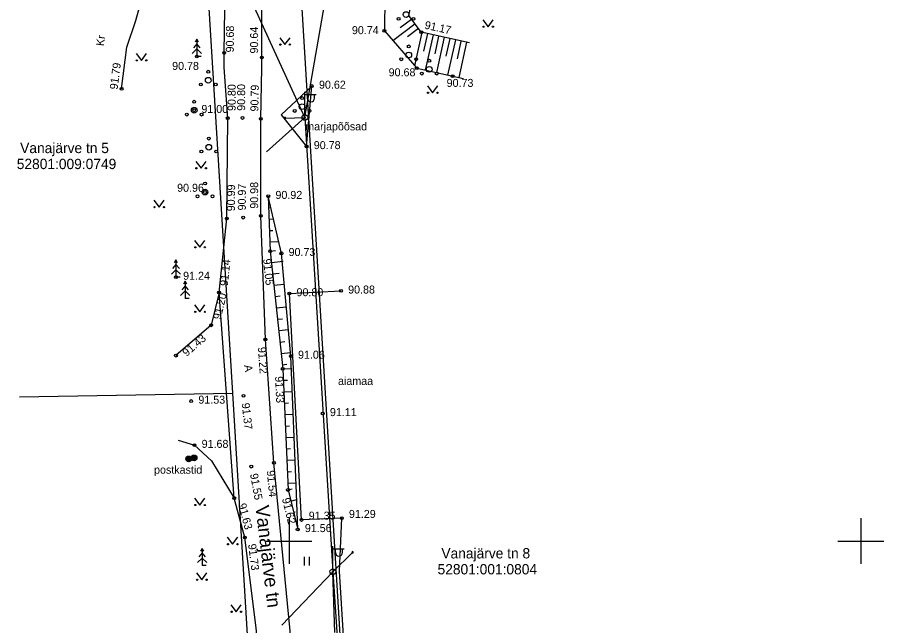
# Model space of a CAD drawing. Extents: x 648748 to 649126, y 6457789 to 6458252.
# Drawn here: x 648926.2 to 649002, y 6457892.6 to 6457945.8 of the extents above; entities that cross this region are included whole.
import ezdxf

# ---------------------------------------------------------------- set-up
doc = ezdxf.new("R2010")
doc.units = 0
for name, color, linetype in [('HALJASTUS', 7, 'Continuous'), ('KORGUS-EH2000', 7, 'Continuous'), ('MPOHULIIN', 7, 'Continuous'), ('PIIR', 7, 'Continuous'), ('POST', 7, 'Continuous'), ('PUU', 7, 'Continuous'), ('RAJATIS', 7, 'Continuous'), ('RELJEEF', 7, 'Continuous'), ('TEE', 7, 'Continuous'), ('VORK', 7, 'Continuous')]:
    doc.layers.add(name, color=color, linetype=linetype)

msp = doc.modelspace()

# ---------------------------------------------------------------- linework, layer by layer
at = {"layer": 'HALJASTUS'}
for p, q in [((648966.94, 6457945.596), (648967.404, 6457944.99)), ((648967.404, 6457944.99), (648967.849, 6457945.596)), ((648949.182, 6457944.028), (648949.646, 6457943.422)), ((648949.646, 6457943.422), (648950.091, 6457944.028)), ((648936.627, 6457942.652), (648937.09, 6457942.045)), ((648937.09, 6457942.045), (648937.536, 6457942.652)), ((648962.096, 6457939.82), (648962.559, 6457939.213)), ((648962.559, 6457939.213), (648963.005, 6457939.82)), ((648941.839, 6457933.21), (648942.303, 6457932.604)), ((648942.303, 6457932.604), (648942.748, 6457933.21)), ((648938.173, 6457929.804), (648938.637, 6457929.198)), ((648938.637, 6457929.198), (648939.082, 6457929.804)), ((648941.742, 6457926.297), (648942.206, 6457925.69)), ((648942.206, 6457925.69), (648942.651, 6457926.297)), ((648941.742, 6457920.656), (648942.206, 6457920.05)), ((648942.206, 6457920.05), (648942.651, 6457920.656)), ((648941.742, 6457903.756), (648942.206, 6457903.15)), ((648942.206, 6457903.15), (648942.651, 6457903.756)), ((648944.603, 6457900.326), (648945.066, 6457899.72)), ((648945.066, 6457899.72), (648945.512, 6457900.326)), ((648951.314, 6457898.611), (648951.314, 6457897.85)), ((648951.769, 6457898.611), (648951.769, 6457897.85)), ((648941.903, 6457897.222), (648942.366, 6457896.616)), ((648942.366, 6457896.616), (648942.812, 6457897.222)), ((648944.916, 6457894.421), (648945.379, 6457893.815)), ((648945.379, 6457893.815), (648945.825, 6457894.421))]:
    msp.add_line(p, q, dxfattribs=at)
for points in [[(648951.994, 6457939.797), (648949.319, 6457937.279), (648951.537, 6457934.514), (648951.994, 6457939.797)], [(648954.612, 6457901.996), (648951.096, 6457901.846), (648950.029, 6457921.647), (648954.542, 6457921.88)], [(648959.157, 6457813.907), (648957.16, 6457853.059), (648954.425, 6457897.359), (648954.612, 6457901.996)]]:
    msp.add_lwpolyline(points, dxfattribs=at)
for centre in [(648967.003, 6457944.99), (648967.832, 6457944.99), (648949.245, 6457943.422), (648950.074, 6457943.422), (648936.689, 6457942.045), (648937.518, 6457942.045), (648962.158, 6457939.213), (648962.987, 6457939.213), (648941.902, 6457932.604), (648942.731, 6457932.604), (648938.236, 6457929.198), (648939.065, 6457929.198), (648941.805, 6457925.69), (648942.634, 6457925.69), (648941.805, 6457920.05), (648942.634, 6457920.05), (648941.805, 6457903.15), (648942.634, 6457903.15), (648944.665, 6457899.72), (648945.494, 6457899.72), (648941.965, 6457896.616), (648942.794, 6457896.616), (648944.978, 6457893.815), (648945.807, 6457893.815)]:
    msp.add_circle(centre, 0.055, dxfattribs=at)
at = {"layer": 'KORGUS-EH2000'}
for centre in [(648958.342, 6457944.635), (648961.565, 6457944.51), (648941.943, 6457942.393), (648944.322, 6457942.691), (648947.62, 6457942.286), (648961.168, 6457941.363), (648964.305, 6457940.662), (648935.36, 6457939.564), (648951.994, 6457939.797), (648941.709, 6457937.676), (648944.635, 6457936.989), (648945.929, 6457937.005), (648947.533, 6457936.934), (648951.537, 6457934.514), (648942.652, 6457930.526), (648948.185, 6457930.158), (648944.563, 6457928.217), (648945.991, 6457928.291), (648947.533, 6457928.443), (648948.353, 6457925.363), (648949.334, 6457925.164), (648940.11, 6457923.084), (648954.542, 6457921.88), (648943.877, 6457921.729), (648950.029, 6457921.647), (648943.189, 6457918.875), (648947.93, 6457917.625), (648940.108, 6457916.217), (648950.159, 6457916.18), (648949.451, 6457915.056), (648946.022, 6457912.701), (648941.446, 6457912.247), (648952.948, 6457911.16), (648941.73, 6457908.382), (648948.684, 6457906.84), (648946.7, 6457906.508), (648949.91, 6457904.471), (648945.212, 6457903.76), (648951.096, 6457901.846), (648954.612, 6457901.996), (648950.756, 6457901.014), (648946.136, 6457900.311)]:
    msp.add_circle(centre, 0.125, dxfattribs=at)
at = {"layer": 'MPOHULIIN'}
for points in [[(648951.387, 6457937.05), (648959.585, 6457983.976), (648966.776, 6458026.817), (648933.863, 6458040.57)], [(648951.387, 6457937.05), (648938.48, 6457965.298)], [(648951.387, 6457937.05), (648948.032, 6457934.051)], [(648951.387, 6457937.05), (648953.83, 6457897.315)], [(648953.83, 6457897.315), (648949.369, 6457892.641)], [(648953.83, 6457897.315), (648956.812, 6457852.771)]]:
    msp.add_lwpolyline(points, dxfattribs=at)
at = {"layer": 'PIIR'}
for p, q in [((648945.09, 6457912.94), (648941.03, 6457978.89)), ((648950.34, 6457959.36), (648957.59, 6457839.91)), ((648926.423, 6457912.62), (648945.09, 6457912.94)), ((648949.88, 6457834.12), (648945.09, 6457912.94))]:
    msp.add_line(p, q, dxfattribs=at)
at = {"layer": 'POST'}
for p, q in [((648951.387, 6457937.3), (648951.387, 6457939.3)), ((648951.387, 6457939.05), (648952.387, 6457939.05)), ((648951.614, 6457938.729), (648951.614, 6457939.05)), ((648952.227, 6457938.729), (648952.227, 6457939.05)), ((648949.646, 6457936.997), (648951.387, 6457937.05)), ((648953.83, 6457897.565), (648953.83, 6457899.565)), ((648953.83, 6457899.315), (648954.83, 6457899.315)), ((648954.056, 6457898.994), (648954.056, 6457899.315)), ((648954.669, 6457898.994), (648954.669, 6457899.315)), ((648955.555, 6457899.011), (648953.83, 6457897.315))]:
    msp.add_line(p, q, dxfattribs=at)
msp.add_lwpolyline([(648954.001, 6457892.011), (648953.83, 6457897.315)], dxfattribs=at)
for centre, radius in [((648951.386, 6457937.051), 0.25), ((648951.386, 6457937.051), 0.0234), ((648953.83, 6457897.315), 0.25), ((648953.83, 6457897.315), 0.0234)]:
    msp.add_circle(centre, radius, dxfattribs=at)
for centre, radius, start, end in [((648951.92, 6457938.729), 0.306, 180, 0), ((648949.646, 6457936.997), 0.0625, 0, 180), ((648949.646, 6457936.997), 0.0625, 180, 0), ((648954.363, 6457898.994), 0.306, 180, 0), ((648955.555, 6457899.011), 0.0625, 0, 180), ((648955.555, 6457899.011), 0.0625, 180, 0)]:
    msp.add_arc(centre, radius, start, end, dxfattribs=at)
at = {"layer": 'PUU'}
for p, q in [((648941.943, 6457943.893), (648941.792, 6457943.643)), ((648942.093, 6457943.643), (648941.943, 6457943.893)), ((648941.943, 6457943.893), (648941.943, 6457942.393)), ((648941.943, 6457943.493), (648941.642, 6457943.143)), ((648942.243, 6457943.143), (648941.943, 6457943.493)), ((648941.943, 6457943.043), (648941.542, 6457942.643)), ((648942.343, 6457942.643), (648941.943, 6457943.043)), ((648942.302, 6457942.393), (648941.943, 6457942.393)), ((648940.11, 6457924.584), (648939.96, 6457924.334)), ((648940.26, 6457924.334), (648940.11, 6457924.584)), ((648940.11, 6457924.584), (648940.11, 6457923.084)), ((648940.11, 6457923.734), (648939.71, 6457923.334)), ((648940.11, 6457924.184), (648939.81, 6457923.834)), ((648940.41, 6457923.834), (648940.11, 6457924.184)), ((648940.51, 6457923.334), (648940.11, 6457923.734)), ((648940.47, 6457923.084), (648940.11, 6457923.084)), ((648940.917, 6457922.721), (648940.767, 6457922.471)), ((648941.067, 6457922.471), (648940.917, 6457922.721)), ((648940.917, 6457922.721), (648940.917, 6457921.221)), ((648940.917, 6457922.321), (648940.617, 6457921.971)), ((648941.217, 6457921.971), (648940.917, 6457922.321)), ((648940.917, 6457921.871), (648940.517, 6457921.471)), ((648941.317, 6457921.471), (648940.917, 6457921.871)), ((648941.277, 6457921.221), (648940.917, 6457921.221)), ((648942.404, 6457899.361), (648942.254, 6457899.111)), ((648942.554, 6457899.111), (648942.404, 6457899.361)), ((648942.404, 6457899.361), (648942.404, 6457897.861)), ((648942.404, 6457898.511), (648942.004, 6457898.111)), ((648942.404, 6457898.961), (648942.104, 6457898.611)), ((648942.704, 6457898.611), (648942.404, 6457898.961)), ((648942.804, 6457898.111), (648942.404, 6457898.511)), ((648942.764, 6457897.861), (648942.404, 6457897.861))]:
    msp.add_line(p, q, dxfattribs=at)
for centre, radius in [((648960.233, 6457946.048), 0.25), ((648959.583, 6457945.673), 0.125), ((648960.883, 6457945.673), 0.125), ((648960.467, 6457943.264), 0.125), ((648960.467, 6457942.514), 0.25), ((648959.817, 6457942.139), 0.125), ((648961.117, 6457942.139), 0.125), ((648962.264, 6457942.01), 0.125), ((648942.94, 6457941.052), 0.125), ((648961.614, 6457940.885), 0.125), ((648962.264, 6457941.26), 0.25), ((648962.914, 6457940.885), 0.125), ((648942.94, 6457940.302), 0.25), ((648942.29, 6457939.927), 0.125), ((648943.59, 6457939.927), 0.125), ((648951.146, 6457938.745), 0.125), ((648941.709, 6457937.676), 0.25), ((648941.709, 6457938.426), 0.125), ((648951.146, 6457937.995), 0.25), ((648941.059, 6457937.301), 0.125), ((648942.359, 6457937.301), 0.125), ((648950.496, 6457937.62), 0.125), ((648951.796, 6457937.62), 0.125), ((648942.984, 6457935.196), 0.125), ((648942.334, 6457934.071), 0.125), ((648942.984, 6457934.446), 0.25), ((648943.634, 6457934.071), 0.125), ((648942.652, 6457931.276), 0.125), ((648942.002, 6457930.151), 0.125), ((648942.652, 6457930.526), 0.25), ((648943.302, 6457930.151), 0.125)]:
    msp.add_circle(centre, radius, dxfattribs=at)
at = {"layer": 'RAJATIS'}
for centre, radius in [((648941.227, 6457907.184), 0.25), ((648941.227, 6457907.184), 0.225), ((648941.227, 6457907.184), 0.2), ((648941.227, 6457907.184), 0.175), ((648941.227, 6457907.184), 0.15), ((648941.227, 6457907.184), 0.125), ((648941.227, 6457907.184), 0.1), ((648941.227, 6457907.184), 0.075), ((648941.227, 6457907.184), 0.05), ((648941.227, 6457907.184), 0.025), ((648941.694, 6457907.271), 0.25), ((648941.694, 6457907.271), 0.225), ((648941.694, 6457907.271), 0.2), ((648941.694, 6457907.271), 0.175), ((648941.694, 6457907.271), 0.15), ((648941.694, 6457907.271), 0.125), ((648941.694, 6457907.271), 0.1), ((648941.694, 6457907.271), 0.075), ((648941.694, 6457907.271), 0.05), ((648941.694, 6457907.271), 0.025)]:
    msp.add_circle(centre, radius, dxfattribs=at)
at = {"layer": 'RELJEEF'}
for p, q in [((648959.728, 6457944.91), (648960.715, 6457945.648)), ((648959.069, 6457943.793), (648961.014, 6457945.247)), ((648960.355, 6457944.13), (648961.314, 6457944.847)), ((648960.994, 6457941.564), (648961.643, 6457944.493)), ((648961.79, 6457942.843), (648962.131, 6457944.385)), ((648961.936, 6457941.191), (648962.619, 6457944.277)), ((648962.766, 6457942.625), (648963.108, 6457944.169)), ((648962.912, 6457940.973), (648963.596, 6457944.06)), ((648963.742, 6457942.408), (648964.084, 6457943.952)), ((648963.888, 6457940.755), (648964.572, 6457943.844)), ((648964.718, 6457942.191), (648965.06, 6457943.736)), ((648964.864, 6457940.537), (648965.548, 6457943.628)), ((648948.22, 6457929.158), (648948.317, 6457929.162)), ((648948.255, 6457928.159), (648948.642, 6457928.172)), ((648948.29, 6457927.159), (648948.58, 6457927.17)), ((648948.325, 6457926.16), (648949.099, 6457926.187)), ((648948.353, 6457925.363), (648948.81, 6457925.411)), ((648948.459, 6457924.368), (648949.492, 6457924.478)), ((648948.565, 6457923.374), (648949.142, 6457923.435)), ((648948.671, 6457922.38), (648949.581, 6457922.477)), ((648948.777, 6457921.385), (648949.225, 6457921.433)), ((648948.883, 6457920.391), (648949.764, 6457920.485)), ((648948.989, 6457919.397), (648949.422, 6457919.443)), ((648949.095, 6457918.402), (648949.947, 6457918.493)), ((648949.201, 6457917.408), (648949.62, 6457917.452)), ((648949.307, 6457916.413), (648950.13, 6457916.501)), ((648949.413, 6457915.419), (648949.817, 6457915.462)), ((648949.451, 6457915.056), (648950.259, 6457915.091)), ((648949.494, 6457914.057), (648949.869, 6457914.073)), ((648949.538, 6457913.058), (648950.283, 6457913.09)), ((648949.581, 6457912.059), (648949.952, 6457912.075)), ((648949.624, 6457911.06), (648950.363, 6457911.092)), ((648949.668, 6457910.061), (648950.036, 6457910.077)), ((648949.711, 6457909.062), (648950.443, 6457909.094)), ((648949.754, 6457908.063), (648950.126, 6457908.079)), ((648949.798, 6457907.064), (648950.534, 6457907.096)), ((648949.841, 6457906.065), (648950.206, 6457906.08)), ((648949.884, 6457905.066), (648950.607, 6457905.097)), ((648949.91, 6457904.471), (648950.267, 6457904.558)), ((648950.148, 6457903.499), (648950.661, 6457903.625)), ((648950.386, 6457902.528), (648950.542, 6457902.566)), ((648950.623, 6457901.557), (648950.735, 6457901.584))]:
    msp.add_line(p, q, dxfattribs=at)
for points in [[(648967.183, 6457952.386), (648962.232, 6457952.309), (648960.548, 6457950.589), (648958.367, 6457947.684), (648958.342, 6457944.635), (648961.168, 6457941.363), (648965.243, 6457940.452)], [(648965.793, 6457943.574), (648961.565, 6457944.51), (648960.481, 6457945.96), (648960.961, 6457948.295), (648962.536, 6457949.964), (648966.75, 6457949.683)], [(648948.185, 6457930.158), (648948.353, 6457925.363), (648949.451, 6457915.056), (648949.91, 6457904.471), (648950.756, 6457901.014)], [(648950.756, 6457901.014), (648950.641, 6457904.164), (648950.159, 6457916.18), (648949.334, 6457925.164), (648948.185, 6457930.158)]]:
    msp.add_lwpolyline(points, dxfattribs=at)
at = {"layer": 'TEE'}
for points in [[(648935.36, 6457939.564), (648935.828, 6457943.186), (648936.612, 6457945.525), (648937.454, 6457948.621), (648940.562, 6457955.139), (648941.362, 6457956.879), (648942.888, 6457960.278), (648943.695, 6457961.993)], [(648938.902, 6457832.776), (648942.507, 6457829.651), (648943.978, 6457828.794), (648946.447, 6457828.657), (648948.897, 6457829.433), (648950.148, 6457830.529), (648951.478, 6457832.604), (648951.798, 6457836.837), (648951.461, 6457839.158), (648949.658, 6457842.054), (648951.289, 6457844.179), (648951.128, 6457846.097), (648950.43, 6457856.347), (648949.42, 6457868.445), (648948.373, 6457879.434), (648947.131, 6457892.419), (648946.136, 6457900.311), (648945.212, 6457903.76), (648943.877, 6457921.729), (648944.563, 6457928.217), (648944.635, 6457936.989), (648944.324, 6457941.405), (648944.322, 6457942.691), (648944.43, 6457950.272)], [(648968.389, 6457805.307), (648965.346, 6457808.142), (648959.157, 6457813.907), (648956.21, 6457819.654), (648955.582, 6457823.407), (648955.385, 6457829.76), (648955.069, 6457837.324), (648954.599, 6457843.909), (648954.508, 6457846.214), (648953.429, 6457857.012), (648952.328, 6457868.633), (648951.152, 6457880.117), (648950.078, 6457892.426), (648948.684, 6457906.84), (648947.93, 6457917.625), (648947.533, 6457928.443), (648947.533, 6457936.934), (648947.619, 6457941.404), (648947.623, 6457950.601)], [(648943.877, 6457921.729), (648943.189, 6457918.875), (648940.108, 6457916.217)], [(648940.295, 6457908.816), (648941.73, 6457908.382), (648943.231, 6457907.025), (648945.212, 6457903.76)]]:
    msp.add_lwpolyline(points, dxfattribs=at)
at = {"layer": 'VORK'}
for p, q in [((648950, 6457902), (648950, 6457898)), ((649000, 6457902), (649000, 6457898)), ((648948, 6457900), (648952, 6457900)), ((648998, 6457900), (649002, 6457900))]:
    msp.add_line(p, q, dxfattribs=at)

# ---------------------------------------------------------------- texts
at = {"layer": 'HALJASTUS'}
for s, p in [('marjapõõsad', (648951.417, 6457935.919)), ('aiamaa', (648954.284, 6457913.653))]:
    msp.add_text(s, height=0.7, dxfattribs=at).set_placement(p)
at = {"layer": 'KORGUS-EH2000'}
for s, rotation, p in [('91.17', 347.51326, (648961.807, 6457944.825)), ('90.68', 89.31857, (648945.167, 6457942.734)), ('90.64', 89.97864, (648947.293, 6457942.642)), ('91.79', 82.63623, (648935.002, 6457939.467)), (' 90.80', 90, (648945.335, 6457937.356)), (' 90.80', 90, (648946.163, 6457937.372)), (' 90.79', 88.89161, (648947.311, 6457937.305)), (' 90.99', 89.5246, (648945.266, 6457928.579)), (' 90.97', 90, (648946.224, 6457928.658)), (' 90.98', 89.99841, (648947.299, 6457928.81)), (' 91.14', 83.96714, (648944.612, 6457922.021)), (' 91.05', 276.07968, (648947.696, 6457924.924)), (' 91.20', 76.44785, (648943.956, 6457919.068)), (' 91.43', 40.78664, (648940.844, 6457915.927)), (' 91.22', 273.99545, (648947.258, 6457917.21)), (' 91.33', 272.48194, (648948.768, 6457914.659)), (' 91.37', 276.24543, (648945.83, 6457912.31)), (' 91.54', 275.52456, (648948.022, 6457906.407)), (' 91.55', 280.47036, (648946.537, 6457906.105)), (' 91.62', 283.7545, (648949.317, 6457903.948)), (' 91.63', 285.0008, (648945.479, 6457903.452)), (' 91.73', 277.18728, (648946.387, 6457899.972))]:
    msp.add_text(s, height=0.7, rotation=rotation, dxfattribs=at).set_placement(p)
for s, p in [('90.74', (648955.498, 6457944.335)), ('90.78', (648939.778, 6457941.206)), ('90.68', (648958.711, 6457940.65)), (' 90.62', (648952.361, 6457939.564)), ('90.73', (648963.783, 6457939.722)), (' 91.00', (648942.076, 6457937.442)), (' 90.78', (648951.904, 6457934.28)), (' 90.96', (648939.952, 6457930.549)), (' 90.92', (648948.552, 6457929.924)), (' 90.73', (648949.701, 6457924.93)), (' 91.24', (648940.477, 6457922.851)), (' 90.80', (648950.396, 6457921.413)), (' 90.88', (648954.909, 6457921.647)), (' 91.06', (648950.526, 6457915.947)), (' 91.53', (648941.813, 6457912.014)), (' 91.11', (648953.315, 6457910.927)), (' 91.68', (648942.097, 6457908.149)), (' 91.35', (648951.463, 6457901.869)), (' 91.29', (648954.979, 6457902.02)), (' 91.56', (648951.123, 6457900.781))]:
    msp.add_text(s, height=0.7, dxfattribs=at).set_placement(p)
at = {"layer": 'PIIR'}
for s, p in [('Vanajärve tn 5', (648926.489, 6457933.93)), ('52801:009:0749', (648926.192, 6457932.534))]:
    msp.add_text(s, height=0.9, rotation=0, dxfattribs=at).set_placement(p)
for s, p in [('Vanajärve tn 8', (648963.324, 6457898.479)), ('52801:001:0804', (648962.989, 6457897.083))]:
    msp.add_text(s, height=0.9, dxfattribs=at).set_placement(p)
at = {"layer": 'RAJATIS'}
msp.add_text('postkastid', height=0.7, dxfattribs=at).set_placement((648938.197, 6457905.888))
at = {"layer": 'TEE'}
for s, height, rotation, p in [('Kr', 0.7, 82.63623, (648933.812, 6457943.266)), ('A', 0.7, 278.21451, (648946.064, 6457915.371)), ('Vanajärve tn', 1.2, 276.85412, (648947.054, 6457903.056))]:
    msp.add_text(s, height=height, rotation=rotation, dxfattribs=at).set_placement(p)

doc.saveas('drawing.dxf')
